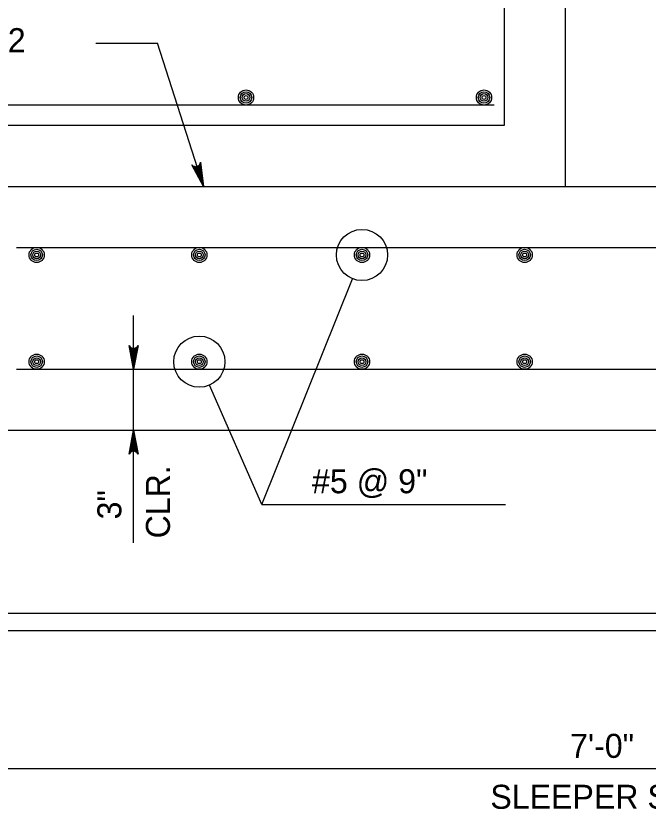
# Model space of a CAD drawing. Extents: x 636530 to 644067, y 294168 to 299122.
# Drawn here: x 643417.3 to 643496.3, y 296097 to 296196.1 of the extents above; entities that cross this region are included whole.
import ezdxf

# ---------------------------------------------------------------- set-up
doc = ezdxf.new("R2010")
doc.units = 0
doc.layers.add('1', color=7, linetype='Continuous')

msp = doc.modelspace()

# ---------------------------------------------------------------- linework, layer by layer
at = {"layer": '1'}
for p, q in [((643485.986, 296220.525), (643485.986, 296174.805)), ((643478.366, 296214.175), (643478.366, 296182.425)), ((643427.342, 296192.71), (643435.055, 296192.71)), ((643440.787, 296174.805), (643435.055, 296192.71)), ((643477.098, 296184.963), (643393.278, 296184.963)), ((643478.366, 296182.425), (643394.546, 296182.425)), ((643343.644, 296174.805), (643485.986, 296174.805)), ((643409.786, 296174.805), (643623.149, 296174.805)), ((643417.406, 296167.185), (643615.529, 296167.185)), ((643460.586, 296166.234), (643460.586, 296166.234)), ((643448.056, 296135.068), (643459.393, 296163.264)), ((643432.047, 296130.247), (643432.047, 296158.663)), ((643440.266, 296152.895), (643440.266, 296152.895)), ((643417.406, 296151.945), (643615.529, 296151.945)), ((643448.056, 296135.068), (643441.547, 296149.963)), ((643409.786, 296144.325), (643623.149, 296144.325)), ((643448.056, 296135.068), (643478.5, 296135.068)), ((643394.546, 296121.465), (643638.389, 296121.465)), ((643319.786, 296119.325), (643713.146, 296119.325)), ((643370.271, 296102.052), (643623.146, 296102.052))]:
    msp.add_line(p, q, dxfattribs=at)
msp.add_lwpolyline([(643485.986, 296174.805), (643546.946, 296174.805), (643546.946, 296220.525), (643485.986, 296220.525)], close=True, dxfattribs=at)
for points in [[(643440.787, 296174.805), (643439.345, 296177.475), (643439.456, 296177.389), (643439.567, 296177.304), (643439.68, 296177.278), (643439.793, 296177.252), (643439.894, 296177.267), (643439.994, 296177.281), (643440.084, 296177.328), (643440.174, 296177.374), (643440.251, 296177.461), (643440.329, 296177.548), (643440.369, 296177.682), (643440.41, 296177.816), (643440.787, 296174.805), (643440.369, 296177.682), (643440.329, 296177.548), (643440.787, 296174.805), (643440.251, 296177.461), (643440.174, 296177.374), (643440.787, 296174.805), (643440.084, 296177.328), (643439.994, 296177.281), (643440.787, 296174.805), (643439.894, 296177.267), (643439.793, 296177.252), (643440.787, 296174.805), (643439.68, 296177.278), (643439.567, 296177.304), (643440.787, 296174.805), (643439.456, 296177.389)], [(643432.047, 296151.945), (643431.488, 296154.927), (643431.568, 296154.812), (643431.647, 296154.697), (643431.747, 296154.638), (643431.847, 296154.579), (643431.947, 296154.562), (643432.047, 296154.545), (643432.147, 296154.562), (643432.247, 296154.579), (643432.347, 296154.638), (643432.447, 296154.697), (643432.527, 296154.812), (643432.607, 296154.927), (643432.047, 296151.945), (643432.527, 296154.812), (643432.447, 296154.697), (643432.047, 296151.945), (643432.347, 296154.638), (643432.247, 296154.579), (643432.047, 296151.945), (643432.147, 296154.562), (643432.047, 296154.545), (643432.047, 296151.945), (643431.947, 296154.562), (643431.847, 296154.579), (643432.047, 296151.945), (643431.747, 296154.638), (643431.647, 296154.697), (643432.047, 296151.945), (643431.568, 296154.812)], [(643417.648, 296144.321), (643417.658, 296144.325)], [(643432.047, 296144.325), (643432.607, 296141.342), (643432.527, 296141.457), (643432.447, 296141.572), (643432.347, 296141.631), (643432.247, 296141.69), (643432.147, 296141.707), (643432.047, 296141.725), (643431.947, 296141.707), (643431.847, 296141.69), (643431.747, 296141.631), (643431.647, 296141.572), (643431.568, 296141.457), (643431.488, 296141.342), (643432.047, 296144.325), (643431.568, 296141.457), (643431.647, 296141.572), (643432.047, 296144.325), (643431.747, 296141.631), (643431.847, 296141.69), (643432.047, 296144.325), (643431.947, 296141.707), (643432.047, 296141.725), (643432.047, 296144.325), (643432.147, 296141.707), (643432.247, 296141.69), (643432.047, 296144.325), (643432.347, 296141.631), (643432.447, 296141.572), (643432.047, 296144.325), (643432.527, 296141.457)]]:
    msp.add_lwpolyline(points, dxfattribs=at)
for centre, radius in [((643446.097, 296185.914), 0.952), ((643475.826, 296185.914), 0.952), ((643446.097, 296185.914), 0.714), ((643446.097, 296185.914), 0.476), ((643446.097, 296185.914), 0.238), ((643475.826, 296185.914), 0.714), ((643475.826, 296185.914), 0.476), ((643475.826, 296185.914), 0.238), ((643460.586, 296166.234), 3.2), ((643419.945, 296166.234), 0.952), ((643440.266, 296166.234), 0.952), ((643460.586, 296166.234), 0.952), ((643480.906, 296166.234), 0.952), ((643419.945, 296166.234), 0.714), ((643419.945, 296166.234), 0.476), ((643419.945, 296166.234), 0.238), ((643440.266, 296166.234), 0.714), ((643440.266, 296166.234), 0.476), ((643440.266, 296166.234), 0.238), ((643460.586, 296166.234), 0.714), ((643460.586, 296166.234), 0.476), ((643460.586, 296166.234), 0.238), ((643480.906, 296166.234), 0.714), ((643480.906, 296166.234), 0.476), ((643480.906, 296166.234), 0.238), ((643440.266, 296152.895), 3.2), ((643419.945, 296152.895), 0.952), ((643419.945, 296152.895), 0.714), ((643419.945, 296152.895), 0.476), ((643440.266, 296152.895), 0.952), ((643440.266, 296152.895), 0.714), ((643440.266, 296152.895), 0.476), ((643460.586, 296152.895), 0.952), ((643460.586, 296152.895), 0.714), ((643460.586, 296152.895), 0.476), ((643480.906, 296152.895), 0.952), ((643480.906, 296152.895), 0.714), ((643480.906, 296152.895), 0.476), ((643419.945, 296152.895), 0.238), ((643440.266, 296152.895), 0.238), ((643460.586, 296152.895), 0.238), ((643480.906, 296152.895), 0.238)]:
    msp.add_circle(centre, radius, dxfattribs=at)

# ---------------------------------------------------------------- texts
for s, p in [('SEE NOTE 2', (643394.939, 296191.574)), ('#5 @ 9"', (643454.343, 296136.456)), ('7\'-0"', (643486.584, 296103.391)), ('SLEEPER SLAB', (643476.62, 296097.025))]:
    msp.add_text(s, height=3, dxfattribs=at).set_placement(p)
for s, p in [('CLR.', (643436.596, 296130.816)), ('3"', (643430.524, 296133.19))]:
    msp.add_text(s, height=3, rotation=90, dxfattribs=at).set_placement(p)

doc.saveas('drawing.dxf')
